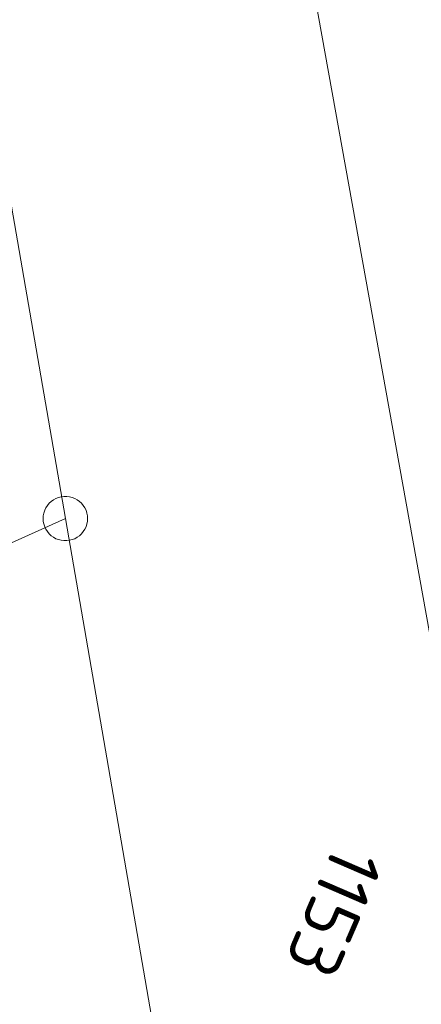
# Model space of a CAD drawing. Header units: metres. Extents: x 3425540 to 3446143, y 5432760 to 5444637.
# Tile 445 of 656: x 3436799 to 3436813, y 5443334 to 5443368. Entities that reach past the tile are written whole.
import ezdxf
from ezdxf.enums import TextEntityAlignment as Align

# ---------------------------------------------------------------- set-up
doc = ezdxf.new("R2010")
doc.units = ezdxf.units.M
doc.layers.add('B_Flurgrenzen', color=9, linetype='Continuous', lineweight=18)
doc.styles.get("Standard").update_dxf_attribs({"font": 'isocpeur.ttf'})

msp = doc.modelspace()

# ---------------------------------------------------------------- linework, layer by layer
at = {"layer": 'B_Flurgrenzen'}
for p, q in [((3436807.481, 5443376.373), (3436821.142, 5443300.605)), ((3436798.556, 5443362.214), (3436800.523, 5443350.784)), ((3436797.314, 5443349.337), (3436800.523, 5443350.784)), ((3436800.523, 5443350.784), (3436811.518, 5443287.374))]:
    msp.add_line(p, q, dxfattribs=at)
msp.add_lwpolyline([(3436801.273, 5443350.784), (3436801.267, 5443350.878), (3436801.249, 5443350.967), (3436801.22, 5443351.062), (3436801.179, 5443351.144), (3436801.125, 5443351.221), (3436801.066, 5443351.298), (3436801.001, 5443351.363), (3436800.925, 5443351.416), (3436800.842, 5443351.463), (3436800.753, 5443351.493), (3436800.665, 5443351.516), (3436800.57, 5443351.528), (3436800.476, 5443351.528), (3436800.381, 5443351.516), (3436800.293, 5443351.493), (3436800.204, 5443351.463), (3436800.121, 5443351.416), (3436800.045, 5443351.363), (3436799.98, 5443351.298), (3436799.921, 5443351.221), (3436799.867, 5443351.144), (3436799.826, 5443351.062), (3436799.797, 5443350.967), (3436799.779, 5443350.878), (3436799.773, 5443350.784), (3436799.779, 5443350.69), (3436799.797, 5443350.601), (3436799.826, 5443350.506), (3436799.867, 5443350.424), (3436799.921, 5443350.347), (3436799.98, 5443350.27), (3436800.045, 5443350.205), (3436800.121, 5443350.152), (3436800.204, 5443350.105), (3436800.293, 5443350.075), (3436800.381, 5443350.052), (3436800.476, 5443350.04), (3436800.57, 5443350.04), (3436800.665, 5443350.052), (3436800.753, 5443350.075), (3436800.842, 5443350.105), (3436800.925, 5443350.152), (3436801.001, 5443350.205), (3436801.066, 5443350.27), (3436801.125, 5443350.347), (3436801.179, 5443350.424), (3436801.22, 5443350.506), (3436801.249, 5443350.601), (3436801.267, 5443350.69), (3436801.273, 5443350.784)], dxfattribs=at)

# ---------------------------------------------------------------- texts
msp.add_text('1153', height=1.8, rotation=246.6, dxfattribs=at).set_placement((3436809.575, 5443337.533), align=Align.MIDDLE)

doc.saveas('drawing.dxf')
